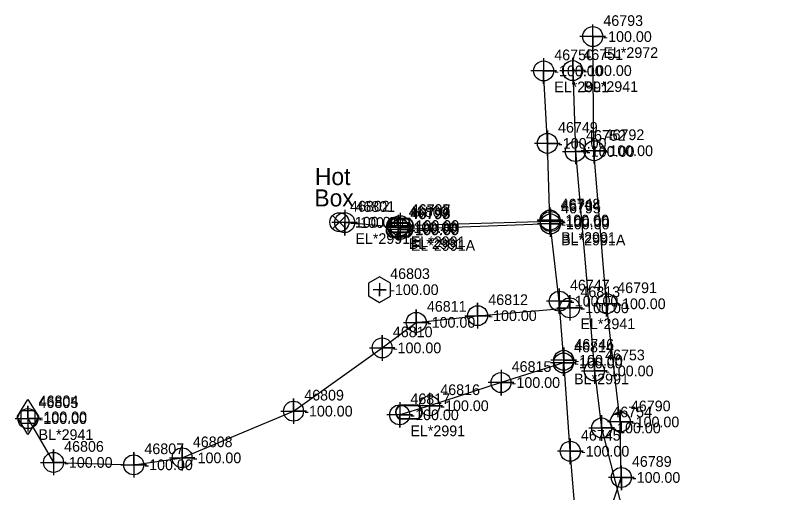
# Model space of a CAD drawing. Extents: x 2083698 to 2094313, y 743246 to 752873.
# Drawn here: x 2092534 to 2092711.1, y 747314.7 to 747426.6 of the extents above; entities that cross this region are included whole.
import ezdxf

# ---------------------------------------------------------------- set-up
doc = ezdxf.new("R2010")
doc.units = 0
for name, color, linetype in [('COGO Default Chain', 7, 'Continuous'), ('COGO Default Curve', 7, 'Continuous'), ('COGO Default Point Number', 7, 'Continuous'), ('Default Symbol Cogo Comment', 7, 'Continuous'), ('Exist Guardrail', 7, 'Continuous'), ('Exist Property Line', 7, 'Continuous'), ('Exist Right of Way Easement Line', 7, 'Continuous'), ('Exist Right of Way Line', 7, 'Continuous'), ('Exist Right of Way Line Leader', 7, 'Continuous'), ('Exist Right of Way Line Text', 7, 'Continuous'), ('Exist Right of Way Monument CELL', 7, 'Continuous'), ('Exist Right of Way Width CELL', 7, 'Continuous'), ('Exist Roads EOP', 7, 'Continuous'), ('Exist Roads EOP Cogo Comment', 7, 'Continuous'), ('Exist Roads EOP Cogo Elevation', 7, 'Continuous'), ('Exist Roads EOP Leader', 7, 'Continuous'), ('Exist Roads EOP Text', 7, 'Continuous'), ('Exist Utilities Gas Meter CELL', 7, 'Continuous'), ('Exist Utilities Gas Meter Cogo Elevation', 7, 'Continuous'), ('Exist Utilities Gas Meter Cogo Number', 7, 'Continuous'), ('Exist Utilities Gas UG Line SUE LOS B', 7, 'Continuous'), ('Exist Utilities Other Pole CELL', 7, 'Continuous'), ('Exist Utilities Telephone UG Conduit SUE LOS B', 7, 'Continuous'), ('Exist Utilities Water UG Line SUE LOS B', 7, 'Continuous'), ('Exist Utilities Water Valve Text', 7, 'Continuous'), ('Old_Level_20', 7, 'Continuous'), ('Scratch_Level_2', 7, 'Continuous'), ('Scratch_Level_3', 7, 'Continuous')]:
    doc.layers.add(name, color=color, linetype=linetype)

msp = doc.modelspace()

# ---------------------------------------------------------------- linework, layer by layer
at = {"layer": 'COGO Default Curve'}
for points in [[(2092661.62, 747413.64), (2092667.62, 747413.64), (2092664.62, 747413.64), (2092664.62, 747416.64), (2092664.62, 747410.64)], [(2092662.25, 747394.7), (2092668.25, 747394.7), (2092665.25, 747394.7), (2092665.25, 747397.7), (2092665.25, 747391.7)], [(2092660.94, 747358.07), (2092666.94, 747358.07), (2092663.94, 747358.07), (2092663.94, 747361.07), (2092663.94, 747355.07)], [(2092624.97, 747354.66), (2092630.97, 747354.66), (2092627.97, 747354.66), (2092627.97, 747357.66), (2092627.97, 747351.66)], [(2092639.36, 747356.23), (2092645.36, 747356.23), (2092642.36, 747356.23), (2092642.36, 747359.23), (2092642.36, 747353.23)], [(2092616.99, 747348.68), (2092622.99, 747348.68), (2092619.99, 747348.68), (2092619.99, 747351.68), (2092619.99, 747345.68)], [(2092666.72, 747343.28), (2092672.72, 747343.28), (2092669.72, 747343.28), (2092669.72, 747346.28), (2092669.72, 747340.28)], [(2092596.23, 747333.86), (2092602.23, 747333.86), (2092599.23, 747333.86), (2092599.23, 747336.86), (2092599.23, 747330.86)], [(2092534, 747332.11), (2092540, 747332.11), (2092537, 747332.11), (2092537, 747335.11), (2092537, 747329.11)], [(2092668.41, 747329.92), (2092674.41, 747329.92), (2092671.41, 747329.92), (2092671.41, 747332.92), (2092671.41, 747326.92)], [(2092570.14, 747322.92), (2092576.14, 747322.92), (2092573.14, 747322.92), (2092573.14, 747325.92), (2092573.14, 747319.92)], [(2092539.99, 747321.85), (2092545.99, 747321.85), (2092542.99, 747321.85), (2092542.99, 747324.85), (2092542.99, 747318.85)], [(2092558.79, 747321.29), (2092564.79, 747321.29), (2092561.79, 747321.29), (2092561.79, 747324.29), (2092561.79, 747318.29)]]:
    msp.add_lwpolyline(points, dxfattribs=at)
for centre in [(2092664.62, 747413.64), (2092665.25, 747394.7), (2092663.94, 747358.07), (2092642.36, 747356.23), (2092627.97, 747354.66), (2092619.99, 747348.68), (2092669.72, 747343.28), (2092599.23, 747333.86), (2092537, 747332.11), (2092671.41, 747329.92), (2092542.99, 747321.85), (2092573.14, 747322.92), (2092561.79, 747321.29)]:
    msp.add_circle(centre, 2.34, dxfattribs=at)
at = {"layer": 'COGO Default Point Number'}
for points in [[(2092657.81, 747416.57), (2092657.81, 747410.57), (2092657.81, 747413.57), (2092660.81, 747413.57), (2092654.81, 747413.57)], [(2092658.69, 747399.6), (2092658.69, 747393.6), (2092658.69, 747396.6), (2092661.69, 747396.6), (2092655.69, 747396.6)], [(2092611.22, 747381.04), (2092611.22, 747375.04), (2092611.22, 747378.04), (2092614.22, 747378.04), (2092608.22, 747378.04)], [(2092659.29, 747381.62), (2092659.29, 747375.62), (2092659.29, 747378.62), (2092662.29, 747378.62), (2092656.29, 747378.62)], [(2092659.41, 747381.29), (2092659.41, 747375.29), (2092659.41, 747378.29), (2092662.41, 747378.29), (2092656.41, 747378.29)], [(2092659.41, 747380.71), (2092659.41, 747374.71), (2092659.41, 747377.71), (2092662.41, 747377.71), (2092656.41, 747377.71)], [(2092623.73, 747379.86), (2092623.73, 747373.86), (2092623.73, 747376.86), (2092626.73, 747376.86), (2092620.73, 747376.86)], [(2092624.2, 747380.3), (2092624.2, 747374.3), (2092624.2, 747377.3), (2092627.2, 747377.3), (2092621.2, 747377.3)], [(2092624.21, 747379.43), (2092624.21, 747373.43), (2092624.21, 747376.43), (2092627.21, 747376.43), (2092621.21, 747376.43)], [(2092661.49, 747362.63), (2092661.49, 747356.63), (2092661.49, 747359.63), (2092664.49, 747359.63), (2092658.49, 747359.63)], [(2092662.52, 747348.77), (2092662.52, 747342.77), (2092662.52, 747345.77), (2092665.52, 747345.77), (2092659.52, 747345.77)], [(2092662.46, 747348.15), (2092662.46, 747342.15), (2092662.46, 747345.15), (2092665.46, 747345.15), (2092659.46, 747345.15)], [(2092647.83, 747343.56), (2092647.83, 747337.56), (2092647.83, 747340.56), (2092650.83, 747340.56), (2092644.83, 747340.56)], [(2092631.11, 747338.13), (2092631.11, 747332.13), (2092631.11, 747335.13), (2092634.11, 747335.13), (2092628.11, 747335.13)], [(2092624.1, 747336), (2092624.1, 747330), (2092624.1, 747333), (2092627.1, 747333), (2092621.1, 747333)], [(2092664.05, 747327.46), (2092664.05, 747321.46), (2092664.05, 747324.46), (2092667.05, 747324.46), (2092661.05, 747324.46)]]:
    msp.add_lwpolyline(points, dxfattribs=at)
for centre in [(2092657.81, 747413.57), (2092658.69, 747396.6), (2092659.29, 747378.62), (2092659.41, 747378.29), (2092611.22, 747378.04), (2092623.73, 747376.86), (2092624.2, 747377.3), (2092659.41, 747377.71), (2092624.21, 747376.43), (2092661.49, 747359.63), (2092662.46, 747345.15), (2092662.52, 747345.77), (2092647.83, 747340.56), (2092631.11, 747335.13), (2092624.1, 747333), (2092664.05, 747324.46)]:
    msp.add_circle(centre, 2.34, dxfattribs=at)
at = {"layer": 'Exist Guardrail'}
for p, q in [((2092624.17, 747377.34), (2092624.17, 747377.34)), ((2092624.06, 747376.34), (2092624.06, 747376.34)), ((2092626.24, 747333.65), (2092626.24, 747333.65))]:
    msp.add_line(p, q, dxfattribs=at)
for points in [[(2092622.13, 747379.04), (2092626.21, 747379.04)], [(2092622.13, 747378.91), (2092626.21, 747378.91)], [(2092622.02, 747378.04), (2092626.1, 747378.04)], [(2092622.02, 747377.9), (2092626.1, 747377.9)], [(2092626.21, 747375.78), (2092622.11, 747375.78)], [(2092626.21, 747375.64), (2092622.11, 747375.64)], [(2092626.1, 747374.78), (2092622, 747374.78)], [(2092626.1, 747374.64), (2092622, 747374.64)], [(2092624.2, 747335.35), (2092628.3, 747335.35)], [(2092624.2, 747335.21), (2092628.3, 747335.21)], [(2092628.28, 747332.08), (2092624.2, 747332.08)], [(2092628.28, 747331.95), (2092624.2, 747331.95)]]:
    msp.add_lwpolyline(points, dxfattribs=at)
for centre, radius, start, end in [((2092622.86, 747377.34), 1.86, 113.178, 245.9794), ((2092622.88, 747377.34), 1.73, 115.3009, 243.7824), ((2092625.46, 747377.34), 1.86, 293.6483, 66.3084), ((2092625.48, 747377.34), 1.73, 295.1272, 64.8728), ((2092622.75, 747376.33), 1.86, 113.178, 245.9794), ((2092622.76, 747376.33), 1.73, 115.3009, 243.7824), ((2092625.35, 747376.34), 1.86, 293.6483, 66.3084), ((2092625.36, 747376.34), 1.73, 295.1272, 64.8728), ((2092624.95, 747333.64), 1.86, 113.6483, 246.3084), ((2092624.93, 747333.65), 1.73, 115.1272, 244.8728), ((2092627.55, 747333.65), 1.86, 293.178, 65.9794), ((2092627.53, 747333.65), 1.73, 295.3009, 63.7824)]:
    msp.add_arc(centre, radius, start, end, dxfattribs=at)
at = {"layer": 'Exist Right of Way Line Text'}
for points in [[(2092669.3, 747424.42), (2092669.33, 747418.61), (2092669.31, 747421.61), (2092672.33, 747421.61), (2092666.33, 747421.61)], [(2092669.59, 747397.68), (2092669.62, 747391.87), (2092669.6, 747394.87), (2092672.62, 747394.87), (2092666.62, 747394.87)], [(2092672.55, 747361.83), (2092672.58, 747356.02), (2092672.56, 747359.02), (2092675.58, 747359.02), (2092669.58, 747359.02)], [(2092675.74, 747334.15), (2092675.78, 747328.33), (2092675.76, 747331.33), (2092678.78, 747331.33), (2092672.78, 747331.33)], [(2092675.98, 747321.13), (2092676.02, 747315.32), (2092676, 747318.32), (2092679.02, 747318.32), (2092673.02, 747318.32)]]:
    msp.add_lwpolyline(points, dxfattribs=at)
for centre in [(2092669.33, 747421.61), (2092669.62, 747394.87), (2092672.58, 747359.02), (2092675.78, 747331.33), (2092676.02, 747318.32)]:
    msp.add_circle(centre, 2.34, dxfattribs=at)
at = {"layer": 'Exist Roads EOP'}
msp.add_lwpolyline([(2092611.53, 747379.71), (2092608.38, 747376.56), (2092609.96, 747378.13), (2092611.53, 747376.56), (2092608.38, 747379.71)], dxfattribs=at)
msp.add_circle((2092609.96, 747378.13), 2.23, dxfattribs=at)
at = {"layer": 'Exist Roads EOP Cogo Elevation'}
msp.add_line((2092619.37, 747362.32), (2092619.37, 747362.32), dxfattribs=at)
msp.add_lwpolyline([(2092616.8, 747363.82), (2092616.79, 747360.84), (2092619.37, 747359.34), (2092621.95, 747360.83), (2092621.96, 747363.81), (2092619.38, 747365.3)], close=True, dxfattribs=at)
msp.add_lwpolyline([(2092619.37, 747363.84), (2092619.37, 747360.81), (2092619.37, 747362.32), (2092620.89, 747362.32), (2092617.86, 747362.32)], dxfattribs=at)
at = {"layer": 'Exist Utilities Gas Meter CELL'}
msp.add_line((2092537.02, 747332.51), (2092537.02, 747332.51), dxfattribs=at)
for points in [[(2092534.49, 747332.51), (2092537.02, 747336.62), (2092539.56, 747332.51), (2092537.02, 747328.4), (2092534.49, 747332.51)], [(2092535.45, 747334.05), (2092538.6, 747334.05), (2092538.6, 747330.94), (2092535.45, 747330.94), (2092535.45, 747334.05)]]:
    msp.add_lwpolyline(points, dxfattribs=at)
at = {"layer": 'Exist Utilities Gas UG Line SUE LOS B'}
for points in [[(2092664.62, 747413.64), (2092665.25, 747394.7), (2092669.72, 747343.28), (2092671.41, 747329.92), (2092676.68, 747309.07), (2092678.89, 747296.89), (2092682.16, 747278.51), (2092685.21, 747252.62), (2092685.68, 747245.79), (2092687.51, 747228.09), (2092688.72, 747197.54), (2092692.69, 747153.3), (2092695.1, 747122.1), (2092696.99, 747098.56), (2092697.77, 747088.95), (2092700.08, 747056.06), (2092704.71, 747013.03), (2092706.63, 746982)], [(2092537, 747332.11), (2092542.99, 747321.85), (2092561.79, 747321.29), (2092573.14, 747322.92), (2092599.23, 747333.86), (2092619.99, 747348.68), (2092627.97, 747354.66), (2092642.36, 747356.23), (2092663.94, 747358.07)]]:
    msp.add_lwpolyline(points, dxfattribs=at)
at = {"layer": 'Exist Utilities Telephone UG Conduit SUE LOS B'}
msp.add_lwpolyline([(2092711.05, 746980.24), (2092706.34, 747011.16), (2092706.02, 747018.11), (2092706.8, 747023.26), (2092705.28, 747055.45), (2092704.59, 747071.35), (2092701.64, 747111.66), (2092700.92, 747117.17), (2092698.48, 747142.23), (2092694.72, 747185.06), (2092691.44, 747216.52), (2092684.71, 747227.22), (2092682.74, 747239.01), (2092678.88, 747258.03), (2092673.96, 747297.19), (2092672.38, 747307.37), (2092676, 747318.32), (2092675.76, 747331.33), (2092672.56, 747359.02), (2092669.6, 747394.87), (2092669.31, 747421.61)], dxfattribs=at)
at = {"layer": 'Exist Utilities Water UG Line SUE LOS B'}
for p, q in [((2092623.73, 747376.86), (2092611.22, 747378.04)), ((2092659.41, 747378.29), (2092624.2, 747377.3)), ((2092659.41, 747377.71), (2092624.21, 747376.43))]:
    msp.add_line(p, q, dxfattribs=at)
for points in [[(2092682.7, 747087.7), (2092680.84, 747106.93), (2092679.93, 747119.38), (2092678.31, 747140.84), (2092676.59, 747162.1), (2092674.94, 747183.04), (2092671.87, 747215.72), (2092669.53, 747243.63), (2092668.12, 747268.89), (2092666.52, 747294.58), (2092664.05, 747324.46), (2092662.52, 747345.77), (2092661.49, 747359.63), (2092659.29, 747378.62), (2092658.69, 747396.6), (2092657.81, 747413.57)], [(2092662.46, 747345.15), (2092647.83, 747340.56), (2092631.11, 747335.13), (2092624.1, 747333)]]:
    msp.add_lwpolyline(points, dxfattribs=at)

# ---------------------------------------------------------------- texts
at = {"layer": 'COGO Default Chain'}
for p in [(2092667.12, 747412.39), (2092667.75, 747393.45), (2092666.44, 747356.82), (2092630.47, 747353.41), (2092644.86, 747354.98), (2092622.49, 747347.43), (2092672.22, 747342.03), (2092601.73, 747332.61), (2092539.5, 747330.86), (2092673.91, 747328.67), (2092575.64, 747321.67), (2092545.49, 747320.6), (2092564.29, 747320.04)]:
    msp.add_text('-100.00', height=2.5, dxfattribs=at).set_placement(p)
at = {"layer": 'Default Symbol Cogo Comment'}
for p in [(2092626.56, 747375.09), (2092626.67, 747376.09)]:
    msp.add_text('-100.00', height=2.5, dxfattribs=at).set_placement(p)
at = {"layer": 'Exist Property Line'}
for p in [(2092660.31, 747412.32), (2092661.19, 747395.35), (2092613.72, 747376.79), (2092661.79, 747377.37), (2092661.91, 747377.04), (2092661.91, 747376.46), (2092626.23, 747375.61), (2092626.7, 747376.05), (2092626.71, 747375.18), (2092663.99, 747358.38), (2092665.02, 747344.52), (2092664.96, 747343.9), (2092650.33, 747339.31), (2092633.61, 747333.88), (2092626.6, 747331.75), (2092666.55, 747323.21)]:
    msp.add_text('-100.00', height=2.5, dxfattribs=at).set_placement(p)
at = {"layer": 'Exist Right of Way Easement Line'}
for s, p in [('BL*2941', (2092667.12, 747408.64)), ('EL*2941', (2092666.44, 747353.07)), ('BL*2941', (2092539.5, 747327.11))]:
    msp.add_text(s, height=2.5, dxfattribs=at).set_placement(p)
at = {"layer": 'Exist Right of Way Line'}
for s, p in [('46750', (2092660.31, 747416.07)), ('46749', (2092661.19, 747399.1)), ('46801', (2092613.72, 747380.54)), ('46797', (2092626.7, 747379.8)), ('46748', (2092661.79, 747381.12)), ('46795', (2092661.91, 747380.21)), ('46794', (2092661.91, 747380.79)), ('46800', (2092626.23, 747379.36)), ('46796', (2092626.71, 747378.93)), ('46747', (2092663.99, 747362.13)), ('46746', (2092665.02, 747348.27)), ('46814', (2092664.96, 747347.65)), ('46815', (2092650.33, 747343.06)), ('46816', (2092633.61, 747337.63)), ('46817', (2092626.6, 747335.5)), ('46745', (2092666.55, 747326.96))]:
    msp.add_text(s, height=2.5, dxfattribs=at).set_placement(p)
at = {"layer": 'Exist Right of Way Line Leader'}
for s, p in [('46793', (2092671.81, 747424.11)), ('46792', (2092672.1, 747397.37)), ('46791', (2092675.06, 747361.52)), ('46790', (2092678.26, 747333.83)), ('46789', (2092678.5, 747320.82))]:
    msp.add_text(s, height=2.5, dxfattribs=at).set_placement(p)
at = {"layer": 'Exist Right of Way Monument CELL'}
msp.add_text('-100.00', height=2.5, dxfattribs=at).set_placement((2092621.87, 747361.07))
at = {"layer": 'Exist Right of Way Width CELL'}
for s, p in [('EL*2991', (2092660.31, 747408.57)), ('EL*2991', (2092613.72, 747373.04)), ('BL*2991', (2092661.91, 747373.29)), ('BL*2991', (2092626.23, 747371.86)), ('EL*2991', (2092626.7, 747372.3)), ('EL*2991A', (2092626.71, 747371.43)), ('BL*2991A', (2092661.91, 747372.71)), ('BL*2991', (2092664.96, 747340.15)), ('EL*2991', (2092626.6, 747328))]:
    msp.add_text(s, height=2.5, dxfattribs=at).set_placement(p)
at = {"layer": 'Exist Roads EOP Cogo Comment'}
msp.add_text('46803', height=2.5, dxfattribs=at).set_placement((2092621.87, 747364.82))
at = {"layer": 'Exist Roads EOP Leader'}
msp.add_text('-100.00', height=2.5, dxfattribs=at).set_placement((2092612.46, 747376.88))
at = {"layer": 'Exist Roads EOP Text'}
msp.add_text('46802', height=2.5, dxfattribs=at).set_placement((2092612.46, 747380.63))
at = {"layer": 'Exist Utilities Gas Meter Cogo Elevation'}
msp.add_text('-100.00', height=2.5, dxfattribs=at).set_placement((2092539.52, 747331.26))
at = {"layer": 'Exist Utilities Gas Meter Cogo Number'}
msp.add_text('46804', height=2.5, dxfattribs=at).set_placement((2092539.52, 747335.01))
at = {"layer": 'Exist Utilities Other Pole CELL'}
for s, p in [('46798', (2092626.67, 747379.84)), ('46799', (2092626.56, 747378.84))]:
    msp.add_text(s, height=2.5, dxfattribs=at).set_placement(p)
at = {"layer": 'Exist Utilities Water Valve Text'}
for s, p in [('Hot', (2092604.24, 747386.83)), ('Box', (2092604.11, 747381.82))]:
    msp.add_text(s, height=4, dxfattribs=at).set_placement(p)
at = {"layer": 'Old_Level_20'}
for s, p in [('46751', (2092667.12, 747416.14)), ('46752', (2092667.75, 747397.2)), ('46813', (2092666.44, 747360.57)), ('46812', (2092644.86, 747358.73)), ('46811', (2092630.47, 747357.16)), ('46810', (2092622.49, 747351.18)), ('46753', (2092672.22, 747345.78)), ('46809', (2092601.73, 747336.36)), ('46805', (2092539.5, 747334.61)), ('46754', (2092673.91, 747332.42)), ('46808', (2092575.64, 747325.42)), ('46806', (2092545.49, 747324.35)), ('46807', (2092564.29, 747323.79))]:
    msp.add_text(s, height=2.5, dxfattribs=at).set_placement(p)
at = {"layer": 'Scratch_Level_2'}
for p in [(2092671.81, 747420.36), (2092672.1, 747393.62), (2092675.06, 747357.77), (2092678.26, 747330.08), (2092678.5, 747317.07)]:
    msp.add_text('-100.00', height=2.5, dxfattribs=at).set_placement(p)
at = {"layer": 'Scratch_Level_3'}
msp.add_text('EL*2972', height=2.5, dxfattribs=at).set_placement((2092671.81, 747416.61))

doc.saveas('drawing.dxf')
